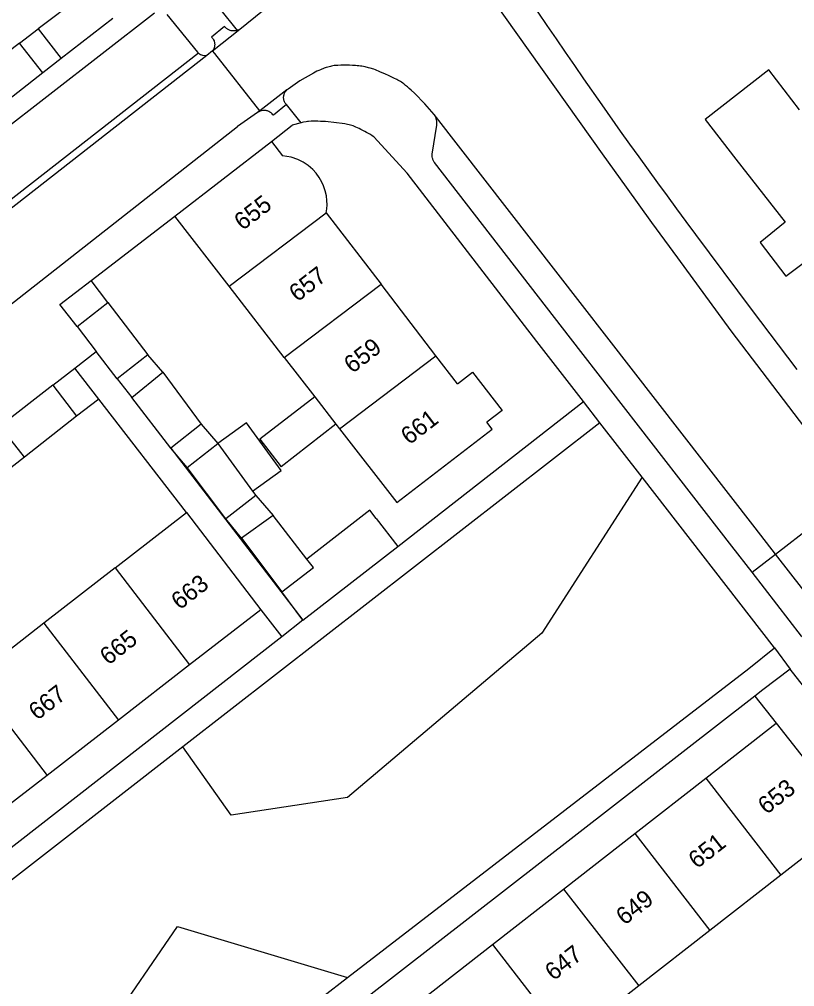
# Model space of a CAD drawing. Extents: x 194485 to 197793, y 468269 to 470822.
# Drawn here: x 196355.3 to 196408.9, y 470279.4 to 470346.3 of the extents above; entities that cross this region are included whole.
import ezdxf

# ---------------------------------------------------------------- set-up
doc = ezdxf.new("R2010")
doc.units = 0
for name, color, linetype in [('BGT grensvlak begroeid terreindeel', 7, 'Continuous'), ('BGT grensvlak gebouwinstallatie plus 1', 7, 'Continuous'), ('BGT grensvlak onbegroeid terreindeel', 7, 'Continuous'), ('BGT grensvlak pand op maaiveld', 7, 'Continuous'), ('BGT grensvlak pand op maaiveld LR', 7, 'Continuous'), ('BGT grensvlak wegdeel', 7, 'Continuous'), ('BGT tekst huisnummerreeks', 7, 'Continuous')]:
    doc.layers.add(name, color=color, linetype=linetype)

msp = doc.modelspace()

# ---------------------------------------------------------------- linework, layer by layer
at = {"layer": 'BGT grensvlak begroeid terreindeel'}
for points in [[(196398.374, 470314.677), (196391.445, 470303.88), (196377.983, 470292.499), (196369.938, 470291.292), (196366.591, 470296.01)], [(196356.479, 470269.377), (196366.21, 470283.587), (196377.982, 470280.055)]]:
    msp.add_lwpolyline(points, dxfattribs=at)
at = {"layer": 'BGT grensvlak gebouwinstallatie plus 1'}
for p, q in [((196355.284, 470344.699), (196356.561, 470345.692)), ((196358.167, 470343.635), (196356.895, 470342.645)), ((196361.395, 470326.761), (196360.228, 470328.276)), ((196365.19, 470321.94), (196364.162, 470323.141)), ((196357.586, 470321.033), (196359.111, 470322.211)), ((196360.758, 470320.078), (196359.111, 470322.211)), ((196362.037, 470321.477), (196363.055, 470320.175)), ((196360.758, 470320.078), (196359.224, 470318.893)), ((196375.713, 470320.234), (196371.919, 470317.295)), ((196367.843, 470318.332), (196369.012, 470317.004)), ((196377.183, 470318.337), (196373.389, 470315.397)), ((196371.919, 470317.295), (196373.389, 470315.397)), ((196366.889, 470315.342), (196365.758, 470316.67)), ((196355.622, 470316.059), (196354.358, 470315.066)), ((196371.627, 470313.395), (196372.835, 470312.017)), ((196370.647, 470310.443), (196369.556, 470311.798)), ((196379.967, 470311.8), (196381.459, 470309.88)), ((196374.901, 470304.772), (196381.459, 470309.88)), ((196374.901, 470304.772), (196373.441, 470306.734))]:
    msp.add_line(p, q, dxfattribs=at)
for points in [[(196359.258, 470325.085), (196358.075, 470326.618), (196360.228, 470328.276)], [(196371.404, 470313.703), (196373.385, 470315.138), (196370.993, 470318.439), (196369.012, 470317.004)], [(196379.967, 470311.8), (196379.519, 470312.377), (196375.174, 470309)]]:
    msp.add_lwpolyline(points, dxfattribs=at)
at = {"layer": 'BGT grensvlak onbegroeid terreindeel'}
msp.add_line((196406.176, 470299.521), (196407.671, 470297.656), dxfattribs=at)
at = {"layer": 'BGT grensvlak pand op maaiveld'}
for p, q in [((196360.201, 470348.437), (196356.561, 470345.692)), ((196361.736, 470346.413), (196358.167, 470343.635)), ((196356.561, 470345.692), (196358.167, 470343.635)), ((196355.284, 470344.699), (196351.644, 470341.903)), ((196356.895, 470342.645), (196355.284, 470344.699)), ((196356.895, 470342.645), (196353.267, 470339.82)), ((196409.286, 470340.096), (196407.151, 470342.845)), ((196366.025, 470332.739), (196372.712, 470337.907)), ((196372.712, 470337.907), (196373.488, 470336.897)), ((196369.784, 470327.887), (196366.025, 470332.739)), ((196376.504, 470332.969), (196380.305, 470328.02)), ((196373.606, 470322.954), (196369.784, 470327.887)), ((196384.106, 470323.071), (196380.305, 470328.02)), ((196359.258, 470325.085), (196361.395, 470326.761)), ((196361.395, 470326.761), (196364.162, 470323.141)), ((196359.258, 470325.085), (196360.593, 470323.355)), ((196362.037, 470321.477), (196360.593, 470323.355)), ((196364.162, 470323.141), (196362.037, 470321.477)), ((196373.606, 470322.954), (196375.713, 470320.234)), ((196385.595, 470321.131), (196384.106, 470323.071)), ((196363.055, 470320.175), (196365.19, 470321.94)), ((196365.19, 470321.94), (196367.843, 470318.332)), ((196385.595, 470321.131), (196386.648, 470321.94)), ((196386.648, 470321.94), (196388.694, 470319.275)), ((196357.586, 470321.033), (196353.945, 470318.21)), ((196357.586, 470321.033), (196359.224, 470318.893)), ((196365.758, 470316.67), (196363.055, 470320.175)), ((196375.713, 470320.234), (196377.183, 470318.337)), ((196388.694, 470319.275), (196387.641, 470318.467)), ((196359.224, 470318.893), (196355.622, 470316.059)), ((196355.622, 470316.059), (196353.945, 470318.21)), ((196367.843, 470318.332), (196365.758, 470316.67)), ((196377.183, 470318.337), (196377.428, 470318.021)), ((196366.889, 470315.342), (196369.012, 470317.004)), ((196369.012, 470317.004), (196371.404, 470313.703)), ((196369.556, 470311.798), (196366.889, 470315.342)), ((196371.627, 470313.395), (196369.556, 470311.798)), ((196371.404, 470313.703), (196371.627, 470313.395)), ((196361.899, 470308.391), (196366.827, 470312.219)), ((196366.827, 470312.219), (196371.988, 470305.498)), ((196372.835, 470312.017), (196370.647, 470310.443)), ((196375.174, 470309), (196372.835, 470312.017)), ((196370.647, 470310.443), (196373.441, 470306.734)), ((196361.899, 470308.391), (196356.971, 470304.563)), ((196371.988, 470305.498), (196367.055, 470301.677)), ((196356.971, 470304.563), (196352.043, 470300.735)), ((196367.055, 470301.677), (196362.121, 470297.856)), ((196362.121, 470297.856), (196357.187, 470294.035)), ((196402.786, 470293.845), (196407.671, 470297.656)), ((196407.671, 470297.656), (196412.895, 470290.961)), ((196357.187, 470294.035), (196352.254, 470290.214)), ((196397.866, 470290.006), (196402.786, 470293.845)), ((196412.895, 470290.961), (196407.991, 470287.141)), ((196392.946, 470286.168), (196397.866, 470290.006)), ((196407.991, 470287.141), (196403.068, 470283.306)), ((196388.026, 470282.33), (196392.946, 470286.168)), ((196403.068, 470283.306), (196398.145, 470279.472)), ((196382.966, 470278.382), (196388.026, 470282.33)), ((196398.145, 470279.472), (196393.222, 470275.637))]:
    msp.add_line(p, q, dxfattribs=at)
for points in [[(196407.151, 470342.845), (196402.741, 470339.421), (196404.876, 470336.672)], [(196376.504, 470332.969), (196376.552, 470333.233), (196376.576, 470333.506), (196376.561, 470333.804), (196376.523, 470334.139), (196376.446, 470334.48), (196376.326, 470334.82), (196376.211, 470335.075), (196376.029, 470335.411), (196375.804, 470335.708), (196375.578, 470335.962), (196375.253, 470336.245), (196374.922, 470336.461), (196374.548, 470336.648), (196374.078, 470336.806), (196373.488, 470336.897)], [(196404.876, 470336.672), (196408.286, 470332.306), (196406.542, 470330.915), (196408.331, 470328.573), (196410.076, 470329.888), (196410.41, 470329.483), (196414.854, 470332.928)], [(196377.428, 470318.021), (196381.39, 470312.907), (196388.001, 470317.998), (196387.641, 470318.467)], [(196373.441, 470306.734), (196375.619, 470308.426), (196375.174, 470309)]]:
    msp.add_lwpolyline(points, dxfattribs=at)
at = {"layer": 'BGT grensvlak pand op maaiveld LR'}
for p, q in [((196369.784, 470327.887), (196376.504, 470332.969)), ((196373.606, 470322.954), (196380.305, 470328.02)), ((196377.428, 470318.021), (196384.106, 470323.071)), ((196361.899, 470308.391), (196367.055, 470301.677)), ((196356.971, 470304.563), (196362.121, 470297.856)), ((196352.043, 470300.735), (196357.187, 470294.035)), ((196402.786, 470293.845), (196407.991, 470287.141)), ((196397.866, 470290.006), (196403.068, 470283.306)), ((196392.946, 470286.168), (196398.145, 470279.472)), ((196388.026, 470282.33), (196393.222, 470275.637))]:
    msp.add_line(p, q, dxfattribs=at)
at = {"layer": 'BGT grensvlak wegdeel'}
for p, q in [((196370.541, 470345.677), (196373.193, 470347.833)), ((196325.955, 470316.83), (196364.631, 470346.794)), ((196365.471, 470346.686), (196367.606, 470344.067)), ((196370.359, 470345.585), (196369.135, 470347.096)), ((196368.642, 470344.162), (196370.541, 470345.677)), ((196367.674, 470343.999), (196328.06, 470313.132)), ((196367.606, 470344.067), (196367.674, 470343.999)), ((196368.642, 470344.162), (196368.235, 470343.844)), ((196368.235, 470343.844), (196328.4, 470312.726)), ((196373.793, 470341.461), (196371.916, 470340.018)), ((196371.758, 470339.897), (196370.359, 470338.925)), ((196371.916, 470340.018), (196371.758, 470339.897)), ((196374.781, 470339.191), (196373.761, 470340.451)), ((196406.206, 470311.162), (196383.995, 470339.766)), ((196353.149, 470325.428), (196370.359, 470338.925)), ((196372.712, 470337.907), (196374.161, 470339.027)), ((196374.781, 470339.191), (196374.161, 470339.027)), ((196360.228, 470328.276), (196366.025, 470332.739)), ((196359.111, 470322.211), (196360.593, 470323.355)), ((196366.827, 470312.219), (196360.758, 470320.078)), ((196381.459, 470309.88), (196394.323, 470319.9)), ((196395.458, 470318.436), (196394.323, 470319.9)), ((196395.458, 470318.436), (196366.591, 470296.01)), ((196398.374, 470314.677), (196395.458, 470318.436)), ((196365.758, 470316.67), (196374.901, 470304.772)), ((196407.536, 470302.863), (196398.374, 470314.677)), ((196407.616, 470309.347), (196406.206, 470311.162)), ((196407.616, 470309.347), (196410.171, 470311.331)), ((196405.994, 470308.087), (196404.585, 470309.903)), ((196405.994, 470308.087), (196407.616, 470309.347)), ((196411.075, 470304.893), (196407.616, 470309.347)), ((196371.988, 470305.498), (196373.44, 470303.634)), ((196374.901, 470304.772), (196373.44, 470303.634)), ((196373.44, 470303.634), (196343.755, 470280.507)), ((196405.763, 470301.43), (196407.536, 470302.863)), ((196407.536, 470302.863), (196408.625, 470301.397)), ((196377.982, 470280.055), (196405.763, 470301.43)), ((196408.625, 470301.397), (196406.735, 470299.955)), ((196418.103, 470289.262), (196408.625, 470301.397)), ((196406.735, 470299.955), (196406.176, 470299.521))]:
    msp.add_line(p, q, dxfattribs=at)
for points in [[(196409.108, 470322.119), (196405.955, 470326.305), (196402.1, 470331.469), (196401.441, 470332.357), (196400.784, 470333.247), (196400.13, 470334.139), (196399.478, 470335.032), (196398.828, 470335.927), (196398.181, 470336.824), (196397.536, 470337.722), (196396.893, 470338.622), (196395.614, 470340.427), (196394.345, 470342.239), (196393.714, 470343.147), (196393.077, 470344.069), (196392.442, 470344.993), (196391.809, 470345.919), (196391.179, 470346.846), (196390.551, 470347.775), (196390.134, 470348.397)], [(196388.057, 470347.698), (196395.616, 470337.034), (196397.265, 470334.743), (196399.041, 470332.29), (196400.824, 470329.842), (196404.515, 470324.79), (196411.025, 470316.268), (196413.096, 470313.602)], [(196370.359, 470345.585), (196370.323, 470345.573), (196370.276, 470345.56), (196370.228, 470345.551), (196370.131, 470345.541), (196370.083, 470345.541), (196370.034, 470345.544), (196369.941, 470345.558), (196369.85, 470345.584), (196369.806, 470345.601), (196369.763, 470345.62), (196369.722, 470345.642), (196369.681, 470345.667), (196369.643, 470345.694), (196369.606, 470345.723), (196369.538, 470345.788), (196369.478, 470345.861), (196368.573, 470345.125), (196368.635, 470345.056), (196368.662, 470345.018), (196368.687, 470344.979), (196368.71, 470344.939), (196368.747, 470344.854), (196368.761, 470344.81), (196368.773, 470344.765), (196368.787, 470344.673), (196368.79, 470344.627), (196368.79, 470344.58), (196368.787, 470344.534), (196368.773, 470344.445), (196368.762, 470344.402), (196368.748, 470344.359), (196368.732, 470344.317), (196368.713, 470344.276), (196368.692, 470344.237), (196368.668, 470344.199), (196368.642, 470344.162)], [(196370.541, 470345.677), (196370.5, 470345.651), (196370.458, 470345.627), (196370.414, 470345.606), (196370.369, 470345.588), (196370.359, 470345.585)], [(196371.916, 470340.018), (196368.79, 470343.985), (196368.642, 470344.162)], [(196383.995, 470339.766), (196383.334, 470340.495), (196382.625, 470341.23), (196382.386, 470341.456), (196382.263, 470341.565), (196382.138, 470341.672), (196382.011, 470341.777), (196381.882, 470341.88), (196381.805, 470341.938), (196381.726, 470341.994), (196381.645, 470342.047), (196381.563, 470342.097), (196381.479, 470342.145), (196381.393, 470342.19), (196381.201, 470342.286), (196381.009, 470342.379), (196380.815, 470342.469), (196380.62, 470342.557), (196380.226, 470342.725), (196379.913, 470342.849), (196379.798, 470342.891), (196379.564, 470342.965), (196379.446, 470342.999), (196379.208, 470343.057), (196379.097, 470343.08), (196378.986, 470343.1), (196378.874, 470343.117), (196378.762, 470343.131), (196378.65, 470343.142), (196378.537, 470343.15), (196378.334, 470343.16), (196378.131, 470343.167), (196377.929, 470343.171), (196377.726, 470343.172), (196377.523, 470343.17), (196377.32, 470343.165), (196377.232, 470343.161), (196377.057, 470343.143), (196376.97, 470343.13), (196376.883, 470343.114), (196376.797, 470343.095), (196376.712, 470343.073), (196376.628, 470343.048), (196376.498, 470343.006), (196376.37, 470342.961), (196376.116, 470342.863), (196375.991, 470342.81), (196375.867, 470342.754), (196375.744, 470342.695), (196375.623, 470342.634), (196374.69, 470342.086), (196373.865, 470341.517), (196373.804, 470341.47), (196373.793, 470341.461)], [(196373.761, 470340.451), (196373.703, 470340.518), (196373.677, 470340.555), (196373.653, 470340.593), (196373.632, 470340.632), (196373.598, 470340.714), (196373.585, 470340.757), (196373.567, 470340.844), (196373.562, 470340.888), (196373.56, 470340.933), (196373.561, 470340.978), (196373.565, 470341.022), (196373.572, 470341.067), (196373.594, 470341.156), (196373.61, 470341.2), (196373.629, 470341.242), (196373.673, 470341.322), (196373.729, 470341.395), (196373.76, 470341.429), (196373.793, 470341.461)], [(196373.761, 470340.451), (196372.851, 470339.713), (196372.824, 470339.75), (196372.762, 470339.819), (196372.694, 470339.88), (196372.618, 470339.933), (196372.537, 470339.976), (196372.494, 470339.994), (196372.451, 470340.009), (196372.406, 470340.022), (196372.362, 470340.032), (196372.316, 470340.039), (196372.267, 470340.044), (196372.218, 470340.046), (196372.12, 470340.04), (196372.023, 470340.022), (196371.976, 470340.008), (196371.93, 470339.992), (196371.885, 470339.972), (196371.841, 470339.95), (196371.799, 470339.925), (196371.758, 470339.897)], [(196394.323, 470319.9), (196391.1, 470324.055), (196382.123, 470335.712), (196379.817, 470338.217), (196379.693, 470338.298), (196379.566, 470338.377), (196379.439, 470338.453), (196379.31, 470338.527), (196379.18, 470338.598), (196378.916, 470338.734), (196378.782, 470338.798), (196378.556, 470338.898), (196378.464, 470338.934), (196378.371, 470338.968), (196378.277, 470338.999), (196378.088, 470339.053), (196377.992, 470339.076), (196377.798, 470339.114), (196377.607, 470339.145), (196377.225, 470339.197), (196377.033, 470339.22), (196376.649, 470339.256), (196376.468, 470339.27), (196376.106, 470339.288), (196375.925, 470339.293), (196375.562, 470339.295), (196375.472, 470339.293), (196375.293, 470339.281), (196375.204, 470339.272), (196375.115, 470339.26), (196374.939, 470339.228), (196374.851, 470339.209), (196374.781, 470339.191)], [(196404.585, 470309.903), (196393.412, 470324.298), (196384.017, 470336.432), (196383.988, 470336.471), (196383.962, 470336.512), (196383.938, 470336.555), (196383.917, 470336.598), (196383.898, 470336.643), (196383.882, 470336.689), (196383.869, 470336.736), (196383.851, 470336.831), (196383.845, 470336.928), (196383.846, 470336.976), (196383.85, 470337.024), (196384.158, 470339.021), (196384.165, 470339.076), (196384.169, 470339.131), (196384.17, 470339.186), (196384.164, 470339.295), (196384.146, 470339.404), (196384.133, 470339.459), (196384.117, 470339.513), (196384.098, 470339.566), (196384.076, 470339.618), (196384.052, 470339.669), (196384.025, 470339.718), (196383.995, 470339.766)], [(196409.453, 470303.63), (196409.417, 470303.677), (196405.994, 470308.087)], [(196406.176, 470299.521), (196361.943, 470265.172), (196363.487, 470263.185)], [(196366.591, 470296.01), (196347.199, 470280.945), (196348.541, 470274.331)], [(196357.19, 470268.927), (196360.683, 470266.677), (196377.982, 470280.055)]]:
    msp.add_lwpolyline(points, dxfattribs=at)
msp.add_arc((196368.118, 470344.514), 0.68, 229.2083, 279.90157, dxfattribs=at)

# ---------------------------------------------------------------- texts
at = {"layer": 'BGT tekst huisnummerreeks'}
for s, rotation, p in [('655', 37.5, (196370.718, 470331.695)), ('657', 37.5, (196374.518, 470326.754)), ('659', 37.5, (196378.319, 470321.804)), ('661', 37.5, (196382.259, 470316.866)), ('663', 37.8, (196366.365, 470305.442)), ('665', 37.8, (196361.428, 470301.619)), ('667', 37.8, (196356.498, 470297.8)), ('653', 38, (196406.987, 470291.287)), ('651', 38, (196402.176, 470287.533)), ('649', 38, (196397.163, 470283.622)), ('647', 38, (196392.244, 470279.785))]:
    msp.add_text(s, height=1.2, rotation=rotation, dxfattribs=at).set_placement(p)

doc.saveas('drawing.dxf')
